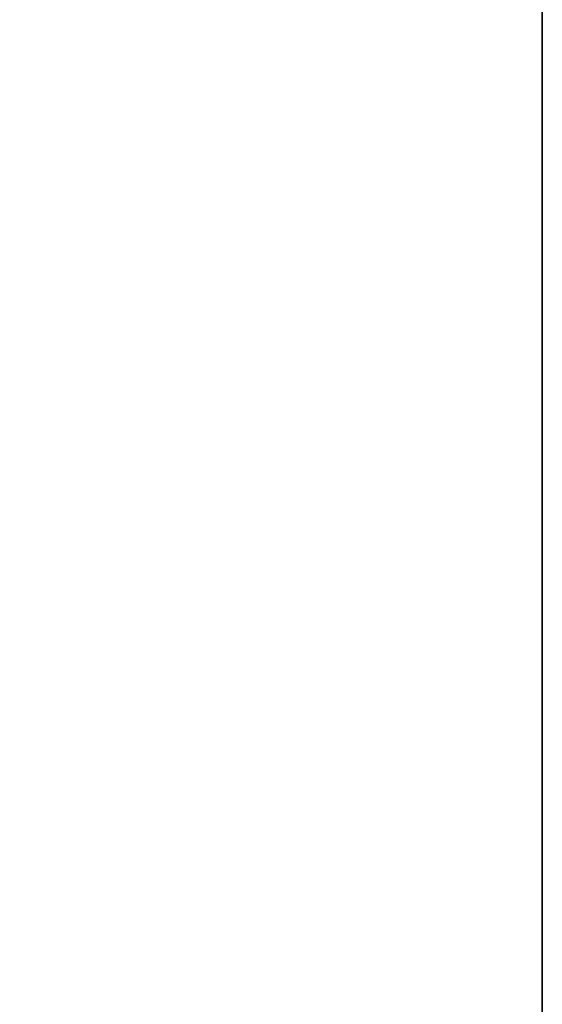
# Model space of a CAD drawing. Header units: metres. Extents: x 209747 to 209830, y 1182430 to 1182564.
# Tile 330 of 656: x 209752.1383 to 209752.1726, y 1182479.7519 to 1182479.8165. Entities that reach past the tile are written whole.
import ezdxf

# ---------------------------------------------------------------- set-up
doc = ezdxf.new("R2010")
doc.units = ezdxf.units.M
doc.header["$MEASUREMENT"] = 0
doc.linetypes.add('DGN Style 2', pattern=[15.036391, 9.021834, -6.014556])
doc.layers.get('0').update_dxf_attribs({"color": 254})

# ---------------------------------------------------------------- blocks, each defined once
blk = doc.blocks.new('*U2')
at = {"color": 3, "linetype": 'Continuous'}
for p, q in [((1.275, -19.164842), (1.275, -19.266382)), ((1.275, -19.266382), (1.275, -19.367933))]:
    blk.add_line(p, q, dxfattribs=at)
blk = doc.blocks.new('*U3')
at = {"color": 3, "linetype": 'Continuous'}
for p, q in [((1.275, -19.204802), (1.275, -19.303813)), ((1.275, -19.303813), (1.275, -19.402822))]:
    blk.add_line(p, q, dxfattribs=at)
blk = doc.blocks.new('*U4')
at = {"color": 3, "linetype": 'Continuous'}
for p, q in [((1.275, -19.164058), (1.275, -19.263035)), ((1.275, -19.263035), (1.275, -19.36201))]:
    blk.add_line(p, q, dxfattribs=at)
blk = doc.blocks.new('*U5')
at = {"color": 3, "linetype": 'Continuous'}
for p, q in [((1.275, -19.184841), (1.275, -19.283952)), ((1.275, -19.283952), (1.275, -19.383067))]:
    blk.add_line(p, q, dxfattribs=at)
blk = doc.blocks.new('*U6')
at = {"color": 3, "linetype": 'Continuous'}
for p, q in [((1.275, -19.146585), (1.275, -19.245829)), ((1.275, -19.245829), (1.275, -19.345075))]:
    blk.add_line(p, q, dxfattribs=at)
blk = doc.blocks.new('*U7')
at = {"color": 3, "linetype": 'Continuous'}
for p, q in [((1.275, -19.175058), (1.275, -19.274292)), ((1.275, -19.274292), (1.275, -19.37353))]:
    blk.add_line(p, q, dxfattribs=at)
blk = doc.blocks.new('*U8')
at = {"color": 3, "linetype": 'Continuous'}
for p, q in [((1.275, -19.154417), (1.275, -19.253726)), ((1.275, -19.253726), (1.275, -19.353038))]:
    blk.add_line(p, q, dxfattribs=at)
blk = doc.blocks.new('*U9')
at = {"color": 3, "linetype": 'Continuous'}
for p, q in [((1.275, -19.192266), (1.275, -19.293733)), ((1.275, -19.293733), (1.275, -19.395211))]:
    blk.add_line(p, q, dxfattribs=at)
blk = doc.blocks.new('ATTEMP_2')
at = {"color": 254, "flags": 128}
blk.add_lwpolyline([(0, 1.275), (-13.6, 1.275), (-13.6, -1.275), (0, -1.275), (0, 1.275), (0, 1.275)], dxfattribs=at)
blk = doc.blocks.new('ATTEMP_1')
at = {"color": 254, "rotation": 90}
blk.add_blockref('ATTEMP_2', (0, -18.11), dxfattribs=at)
blk = doc.blocks.new('ATTEMP')
at = {"color": 3, "linetype": 'Continuous'}
for name in ['*U9', '*U8', '*U7', '*U6', '*U5', '*U4', '*U2', '*U3']:
    blk.add_blockref(name, (-10.48, 0), dxfattribs=at)
at = {"color": 254}
blk.add_blockref('ATTEMP_1', (-10.48, 0), dxfattribs=at)

msp = doc.modelspace()

# ---------------------------------------------------------------- block references
at = {"color": 1, "linetype": 'DGN Style 2'}
msp.add_blockref('ATTEMP', (209761.377561, 1182499.061067), dxfattribs=at)

doc.saveas('drawing.dxf')
